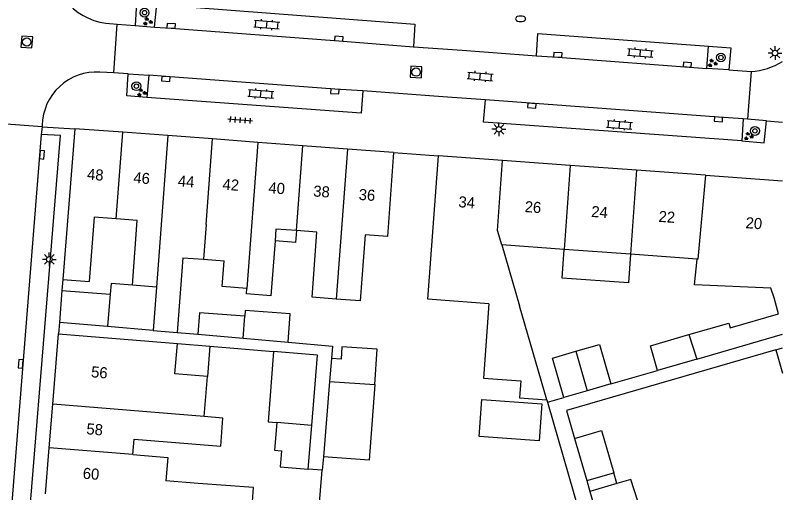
# Model space of a CAD drawing. Extents: x 131000 to 133014, y 396499 to 399001.
# Drawn here: x 132930.6 to 133000, y 397230.1 to 397273.2 of the extents above; entities that cross this region are included whole.
import ezdxf

# ---------------------------------------------------------------- set-up
doc = ezdxf.new("R2010")
doc.units = 0
for name, color, linetype in [('gg-afsc-erfafscheiding', 7, 'Continuous'), ('gg-anno-huisnummerreeks BGT', 7, 'Continuous'), ('gg-bbg-bijgebouw', 7, 'Continuous'), ('gg-bbg-gedigitaliseerde bebouwing', 7, 'Continuous'), ('gg-bbg-gedigitaliseerde bijgebouw', 7, 'Continuous'), ('gg-bbg-hoofdgebouw', 7, 'Continuous'), ('gg-bbg-luifel en loopbrug', 7, 'Continuous'), ('gg-bbg-tussenscheiding', 7, 'Continuous'), ('gg-knt-verharding', 7, 'Continuous'), ('gg-knt-verharding nz', 7, 'Continuous'), ('gt-grn-weggrens', 7, 'Continuous'), ('gt-symb-boom', 7, 'Continuous'), ('gt-symb-brandkraan', 7, 'Continuous'), ('gt-symb-groenvak', 7, 'Continuous'), ('gt-symb-klinker verharding', 7, 'Continuous'), ('gt-symb-kolk', 7, 'Continuous'), ('gt-symb-lichtmast', 7, 'Continuous'), ('gt-symb-rioolschacht', 7, 'Continuous'), ('gt-symb-tegel verharding', 7, 'Continuous')]:
    doc.layers.add(name, color=color, linetype=linetype)

# ---------------------------------------------------------------- blocks, each defined once
blk = doc.blocks.new('gt0-RS')
at = {"layer": 'gt-symb-rioolschacht'}
blk.add_lwpolyline([(-0.5, -0.5), (0.5, -0.5), (0.5, 0.5), (-0.5, 0.5)], close=True, dxfattribs=at)
blk.add_circle((0, 0), 0.375, dxfattribs=at)
blk = doc.blocks.new('gt0-KOLK')
at = {"layer": 'gt-symb-kolk'}
blk.add_lwpolyline([(0, 0), (0.375, 0), (0.375, 0.4), (-0.375, 0.4), (-0.375, 0), (0, 0)], dxfattribs=at)
blk = doc.blocks.new('gt0-GRVAK')
at = {"layer": 'gt-symb-groenvak'}
for p, q in [((-0.11, 0.189), (-0.228, 0.24)), ((-0.182, 0.153), (0.088, 0.153)), ((-0.091, 0.211), (-0.156, 0.322)), ((-0.047, 0.214), (-0.047, 0.393)), ((-0.004, 0.211), (0.061, 0.322)), ((0.015, 0.189), (0.133, 0.24)), ((0.262, -0.052), (0.197, 0.059)), ((0.305, -0.049), (0.305, 0.13)), ((0.349, -0.052), (0.414, 0.059)), ((-0.245, -0.228), (-0.363, -0.177)), ((-0.318, -0.264), (-0.047, -0.264)), ((-0.226, -0.206), (-0.291, -0.095)), ((-0.183, -0.203), (-0.183, -0.024)), ((-0.139, -0.206), (-0.074, -0.095)), ((-0.12, -0.228), (-0.002, -0.177)), ((0.243, -0.074), (0.125, -0.023)), ((0.17, -0.11), (0.441, -0.11)), ((0.368, -0.074), (0.486, -0.023))]:
    blk.add_line(p, q, dxfattribs=at)
blk = doc.blocks.new('gt0-BOOM')
at = {"layer": 'gt-symb-boom'}
for radius in [0.4, 0.2]:
    blk.add_circle((0, 0), radius, dxfattribs=at)
blk = doc.blocks.new('gt0-KL1')
at = {"layer": 'gt-symb-klinker verharding'}
for p, q in [((-1.15, 0.3), (1.15, 0.3)), ((-1, -0.3), (-1, 0.3)), ((-0.5, 0.3), (-0.5, 0.45)), ((0, -0.3), (0, 0.3)), ((0.5, 0.3), (0.5, 0.45)), ((1, -0.3), (1, 0.3)), ((-1.15, -0.3), (1.15, -0.3)), ((-0.5, -0.45), (-0.5, -0.3)), ((0.5, -0.45), (0.5, -0.3))]:
    blk.add_line(p, q, dxfattribs=at)
blk = doc.blocks.new('gt0-LMAST')
at = {"layer": 'gt-symb-lichtmast'}
for p, q in [((-0.182, 0.173), (-0.447, 0.438)), ((-0.005, 0.246), (-0.005, 0.621)), ((0.172, 0.173), (0.437, 0.438)), ((-0.255, -0.004), (-0.63, -0.004)), ((-0.182, -0.181), (-0.447, -0.446)), ((-0.005, -0.254), (-0.005, -0.629)), ((0.437, -0.446), (0.172, -0.181)), ((0.245, -0.004), (0.62, -0.004))]:
    blk.add_line(p, q, dxfattribs=at)
blk.add_circle((-0.005, -0.004), 0.25, dxfattribs=at)
blk = doc.blocks.new('gt0-BR')
at = {"layer": 'gt-symb-brandkraan'}
for centre, radius, start, end in [((-0.244, 0), 0.206, 107.56694, 252.43307), ((0.599, -2.664), 3, 106.89205, 107.56694), ((0, -0.691), 0.938, 73.10799, 106.89205), ((-0.599, -2.664), 3, 72.43309, 73.10799), ((0.244, 0), 0.206, 287.56695, 72.43309), ((0.599, 2.664), 3, 252.43307, 253.10797), ((0, 0.691), 0.938, 253.10797, 286.89206), ((-0.599, 2.664), 3, 286.89206, 287.56695)]:
    blk.add_arc(centre, radius, start, end, dxfattribs=at)
blk = doc.blocks.new('gt0-TEG1')
at = {"layer": 'gt-symb-tegel verharding'}
for p, q in [((-1.125, 0), (1.125, 0)), ((-0.9, -0.25), (-0.9, 0.25)), ((-0.45, -0.25), (-0.45, 0.25)), ((0, -0.25), (0, 0.25)), ((0.45, -0.25), (0.45, 0.25)), ((0.9, -0.25), (0.9, 0.25))]:
    blk.add_line(p, q, dxfattribs=at)

msp = doc.modelspace()

# ---------------------------------------------------------------- linework, layer by layer
at = {"layer": 'gg-afsc-erfafscheiding'}
for p, q in [((132945.269, 397244.567), (132947.136, 397244.404)), ((132948.215, 397243.335), (132953.959, 397242.862)), ((132984.46, 397239.922), (132988.699, 397241.15)), ((132978.676, 397238.476), (132978.737, 397238.265)), ((132978.737, 397238.265), (132980.222, 397238.695)), ((132978.737, 397238.265), (132983.293, 397222.586)), ((132958.481, 397233.346), (132958.382, 397232.13)), ((132958.382, 397232.13), (132957.107, 397232.235)), ((132958.065, 397228.231), (132958.382, 397232.13))]:
    msp.add_line(p, q, dxfattribs=at)
for points in [[(132955.292, 397243.693), (132959.293, 397243.344), (132959.201, 397242.226)], [(132999.388, 397242.997), (132980.457, 397237.514), (132981.189, 397234.997)]]:
    msp.add_lwpolyline(points, dxfattribs=at)
at = {"layer": 'gg-bbg-bijgebouw'}
msp.add_line((132934.851, 397248.373), (132934.619, 397245.457), dxfattribs=at)
at = {"layer": 'gg-bbg-gedigitaliseerde bebouwing'}
for p, q in [((132980.253, 397252.069), (132974.604, 397252.481)), ((132974.604, 397252.481), (132976.216, 397246.971)), ((132986.248, 397251.633), (132980.253, 397252.069)), ((132945.773, 397251.324), (132945.563, 397248.508)), ((132945.773, 397251.324), (132947.642, 397251.184)), ((132992.279, 397251.192), (132986.248, 397251.633)), ((132947.642, 397251.184), (132949.509, 397251.044)), ((132945.563, 397248.508), (132945.269, 397244.567)), ((132978.676, 397238.476), (132976.216, 397246.971)), ((132934.54, 397244.46), (132945.288, 397243.576)), ((132943.095, 397244.756), (132945.269, 397244.567)), ((132992.232, 397242.173), (133000, 397244.423)), ((132999.388, 397242.997), (133000, 397243.174)), ((132999.388, 397242.997), (133000, 397240.892)), ((132947.701, 397236.971), (132947.994, 397240.599)), ((132947.152, 397230.931), (132944.25, 397231.164))]:
    msp.add_line(p, q, dxfattribs=at)
for points in [[(132964.83, 397260.83), (132964.267, 397253.238), (132962.266, 397253.387), (132961.821, 397247.428), (132959.638, 397247.591)], [(132973.442, 397247.173), (132967.929, 397247.574), (132968.89, 397260.53)], [(132939.754, 397254.827), (132937.753, 397254.976), (132937.32, 397249.18)], [(132941.211, 397248.833), (132941.648, 397254.685), (132939.754, 397254.827)], [(132956.044, 397253.773), (132954.194, 397253.911), (132954.114, 397252.843)], [(132959.638, 397247.591), (132957.456, 397247.754), (132957.895, 397253.635), (132956.044, 397253.773)], [(132954.114, 397252.843), (132953.745, 397247.893), (132951.522, 397248.059), (132951.558, 397248.545)], [(132999.223, 397247.697), (132998.942, 397248.576), (132992.043, 397248.886), (132992.279, 397251.192)], [(132951.558, 397248.545), (132949.335, 397248.711), (132949.509, 397251.044)], [(132973.442, 397247.173), (132972.952, 397240.447), (132976.318, 397240.202)], [(132991.512, 397244.377), (132995.12, 397245.423), (132995.246, 397244.989), (132999.639, 397246.264), (132999.223, 397247.697)], [(132947.994, 397240.599), (132945.062, 397240.833), (132945.288, 397243.576)], [(132976.318, 397240.202), (132976.206, 397238.655), (132978.676, 397238.476)], [(132941.249, 397233.54), (132941.361, 397234.937), (132949.203, 397234.309), (132949.405, 397236.835), (132947.701, 397236.971)], [(132941.249, 397233.54), (132944.424, 397233.279), (132944.25, 397231.164)], [(132947.236, 397228.852), (132951.999, 397228.455), (132952.156, 397230.557), (132947.152, 397230.931)]]:
    msp.add_lwpolyline(points, dxfattribs=at)
at = {"layer": 'gg-bbg-gedigitaliseerde bijgebouw'}
for p, q in [((132934.851, 397248.373), (132939.209, 397248.027)), ((132938.976, 397245.111), (132934.619, 397245.457)), ((132943.095, 397244.756), (132938.976, 397245.111)), ((132947.136, 397244.404), (132951.222, 397244.048)), ((132951.222, 397244.048), (132955.292, 397243.693)), ((132959.201, 397242.226), (132959.033, 397240.138)), ((132992.232, 397242.173), (132988.699, 397241.15)), ((132959.033, 397240.138), (132963.137, 397239.864)), ((132984.46, 397239.922), (132982.341, 397239.309)), ((132982.341, 397239.309), (132980.222, 397238.695)), ((132957.107, 397232.235), (132957.43, 397236.164)), ((132981.189, 397234.997), (132982.296, 397231.19)), ((132982.296, 397231.19), (132984.736, 397231.9)), ((132985.02, 397230.921), (132982.581, 397230.211)), ((132982.581, 397230.211), (132984.061, 397225.122))]:
    msp.add_line(p, q, dxfattribs=at)
for points in [[(132941.211, 397248.833), (132939.286, 397248.987), (132939.209, 397248.027)], [(132951.371, 397246.042), (132947.281, 397246.348), (132947.136, 397244.404)], [(132955.292, 397243.693), (132955.484, 397246.259), (132951.41, 397246.563), (132951.371, 397246.042)], [(132988.699, 397241.15), (132988.054, 397243.375), (132991.512, 397244.377)], [(132953.959, 397242.862), (132953.483, 397236.488), (132954.28, 397236.423)], [(132957.43, 397236.164), (132957.955, 397242.533), (132953.959, 397242.862)], [(132963.137, 397239.864), (132963.354, 397243.064), (132960.153, 397243.281), (132960.077, 397242.167), (132959.201, 397242.226)], [(132980.222, 397238.695), (132979.189, 397242.261), (132981.308, 397242.875)], [(132981.308, 397242.875), (132983.428, 397243.489), (132984.46, 397239.922)], [(132954.28, 397236.423), (132954.075, 397233.938), (132954.688, 397233.888), (132954.57, 397232.444), (132957.107, 397232.235)], [(132981.189, 397234.997), (132983.629, 397235.707), (132984.736, 397231.9)], [(132986.501, 397225.832), (132989.806, 397226.816), (132989.13, 397228.929), (132987.231, 397228.321), (132986.281, 397231.288), (132985.02, 397230.921)]]:
    msp.add_lwpolyline(points, dxfattribs=at)
at = {"layer": 'gg-bbg-hoofdgebouw'}
for p, q in [((132936.02, 397262.98), (132934.93, 397249.37)), ((132940.339, 397262.658), (132936.02, 397262.98)), ((132944.408, 397262.354), (132940.339, 397262.658)), ((132948.453, 397262.052), (132944.408, 397262.354)), ((132952.544, 397261.747), (132948.453, 397262.052)), ((132956.616, 397261.443), (132952.544, 397261.747)), ((132960.65, 397261.142), (132956.616, 397261.443)), ((132964.83, 397260.83), (132960.65, 397261.142)), ((132974.679, 397260.108), (132968.89, 397260.53)), ((132980.798, 397259.663), (132974.679, 397260.108)), ((132986.793, 397259.226), (132980.798, 397259.663)), ((132993.03, 397258.772), (132986.793, 397259.226)), ((132993.03, 397258.772), (133000, 397258.264)), ((132934.93, 397249.37), (132937.32, 397249.18)), ((132934.016, 397238.09), (132934.54, 397244.46)), ((132933.693, 397234.162), (132934.016, 397238.09)), ((132933.349, 397229.989), (132933.693, 397234.162))]:
    msp.add_line(p, q, dxfattribs=at)
at = {"layer": 'gg-bbg-luifel en loopbrug'}
for p, q in [((132945.288, 397243.576), (132948.215, 397243.335)), ((132948.215, 397243.335), (132947.994, 397240.599)), ((132959.033, 397240.138), (132958.481, 397233.346)), ((132985.02, 397230.921), (132984.736, 397231.9)), ((132982.296, 397231.19), (132982.581, 397230.211))]:
    msp.add_line(p, q, dxfattribs=at)
for points in [[(132956.044, 397253.773), (132955.964, 397252.705), (132954.114, 397252.843)], [(132986.248, 397251.633), (132986.063, 397249.054), (132980.068, 397249.49), (132980.253, 397252.069)], [(132963.137, 397239.864), (132962.634, 397233.035), (132958.481, 397233.346)], [(132972.567, 397235.163), (132972.811, 397238.507), (132978.226, 397238.113), (132977.982, 397234.768), (132972.567, 397235.163)]]:
    msp.add_lwpolyline(points, dxfattribs=at)
at = {"layer": 'gg-bbg-tussenscheiding'}
for p, q in [((132939.754, 397254.827), (132940.339, 397262.658)), ((132944.408, 397262.354), (132943.387, 397248.67)), ((132947.875, 397254.311), (132948.453, 397262.052)), ((132952.544, 397261.747), (132951.558, 397248.545)), ((132956.044, 397253.773), (132956.616, 397261.443)), ((132960.65, 397261.142), (132959.638, 397247.591)), ((132980.798, 397259.663), (132980.253, 397252.069)), ((132986.793, 397259.226), (132986.248, 397251.633)), ((132947.875, 397254.311), (132947.642, 397251.184)), ((132943.387, 397248.67), (132941.211, 397248.833)), ((132943.387, 397248.67), (132943.095, 397244.756)), ((132939.209, 397248.027), (132938.976, 397245.111)), ((132951.222, 397244.048), (132951.371, 397246.042)), ((132991.512, 397244.377), (132992.232, 397242.173)), ((132981.308, 397242.875), (132982.341, 397239.309)), ((132947.701, 397236.971), (132934.016, 397238.09)), ((132957.43, 397236.164), (132954.28, 397236.423)), ((132941.249, 397233.54), (132933.693, 397234.162))]:
    msp.add_line(p, q, dxfattribs=at)
for points in [[(132974.604, 397252.481), (132974.219, 397253.798), (132974.679, 397260.108)], [(132993.03, 397258.772), (132992.34, 397251.189), (132992.279, 397251.192)]]:
    msp.add_lwpolyline(points, dxfattribs=at)
at = {"layer": 'gg-knt-verharding'}
for p, q in [((132943.225, 397272.16), (132943.426, 397274.196)), ((132943.426, 397274.196), (132966.748, 397272.412)), ((132938.82, 397272.522), (132939.849, 397272.437)), ((132939.535, 397268.035), (132939.849, 397272.437)), ((132939.849, 397272.437), (132941.454, 397272.304)), ((132941.454, 397272.304), (132943.225, 397272.16)), ((132966.748, 397272.412), (132966.637, 397270.383)), ((132966.637, 397270.383), (132971.032, 397270.061)), ((132971.032, 397270.061), (132977.762, 397269.569)), ((132993.157, 397268.433), (132993.285, 397270.44)), ((132939.535, 397268.035), (132938.271, 397268.096)), ((132940.834, 397267.925), (132939.535, 397268.035)), ((132940.834, 397267.925), (132942.694, 397267.816)), ((132995.141, 397268.295), (132993.157, 397268.433)), ((132995.141, 397268.295), (132997.142, 397268.15)), ((132997.142, 397268.15), (132996.812, 397263.84)), ((132942.694, 397267.816), (132942.52, 397265.79)), ((132965.278, 397266.152), (132962.033, 397266.39)), ((132969.278, 397265.858), (132965.278, 397266.152)), ((132973.125, 397265.576), (132969.278, 397265.858)), ((132996.431, 397263.874), (132996.317, 397261.871)), ((132996.812, 397263.84), (132996.431, 397263.874)), ((132998.541, 397263.686), (132996.812, 397263.84)), ((132998.541, 397263.686), (133000, 397263.571)), ((132933.047, 397263.146), (132928.986, 397263.445)), ((132933.047, 397263.146), (132932.982, 397262.468)), ((132933.062, 397263.296), (132933.047, 397263.146)), ((132964.83, 397260.83), (132968.89, 397260.53)), ((132934.93, 397249.37), (132934.851, 397248.373))]:
    msp.add_line(p, q, dxfattribs=at)
for points in [[(132943.426, 397274.196), (132941.581, 397274.351), (132941.454, 397272.304)], [(132977.762, 397269.569), (132977.871, 397271.58), (132993.285, 397270.44)], [(132993.285, 397270.44), (132995.302, 397270.284), (132995.141, 397268.295)], [(132942.52, 397265.79), (132940.712, 397265.956), (132940.834, 397267.925)], [(132962.033, 397266.39), (132961.897, 397264.383), (132942.52, 397265.79)], [(132996.317, 397261.871), (132972.95, 397263.561), (132973.125, 397265.576)], [(132996.317, 397261.871), (132998.343, 397261.695), (132998.541, 397263.686)], [(132929.039, 397213.399), (132930.712, 397213.266), (132934.705, 397262.369), (132932.982, 397262.468)]]:
    msp.add_lwpolyline(points, dxfattribs=at)
for centre, radius, start, end in [((132939.495, 397278.027), 5.547, 174.46927, 263.01212), ((132996.684, 397274.592), 6.459, 274.06696, 300.89204), ((132937.971, 397263.195), 4.91, 86.49883, 178.82119)]:
    msp.add_arc(centre, radius, start, end, dxfattribs=at)
at = {"layer": 'gg-knt-verharding nz'}
msp.add_line((132932.982, 397262.468), (132929.039, 397213.399), dxfattribs=at)
for points in [[(132943.225, 397272.16), (132944.717, 397272.071), (132959.867, 397270.915), (132966.637, 397270.383)], [(132977.762, 397269.569), (132979.668, 397269.456), (132993.157, 397268.433)], [(132962.033, 397266.39), (132959.528, 397266.545), (132944.248, 397267.683), (132942.694, 397267.816)], [(132996.431, 397263.874), (132994.201, 397264.026), (132973.125, 397265.576)]]:
    msp.add_lwpolyline(points, dxfattribs=at)
at = {"layer": 'gt-grn-weggrens'}
for p, q in [((132933.047, 397263.146), (132936.02, 397262.98)), ((132934.619, 397245.457), (132934.54, 397244.46))]:
    msp.add_line(p, q, dxfattribs=at)

# ---------------------------------------------------------------- block references
at = {"layer": 'gt-symb-boom'}
for p in [(132942.315, 397273.463), (132994.418, 397269.411), (132941.578, 397266.82), (132997.494, 397262.779)]:
    msp.add_blockref('gt0-BOOM', p, dxfattribs=at)
at = {"layer": 'gt-symb-brandkraan'}
msp.add_blockref('gt0-BR', (132976.306, 397272.907), dxfattribs=at)
at = {"layer": 'gt-symb-groenvak'}
for p in [(132942.58, 397272.66), (132993.64, 397268.896), (132942.037, 397266.239), (132996.908, 397262.289)]:
    msp.add_blockref('gt0-GRVAK', p, dxfattribs=at)
at = {"layer": 'gt-symb-klinker verharding'}
for p, rotation in [((132953.361, 397272.385), -4.587625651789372), ((132987.138, 397269.821), -4.587625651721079), ((132972.662, 397267.71), -4.587625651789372), ((132952.834, 397266.127), -4.587625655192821), ((132985.253, 397263.337), -4.587625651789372)]:
    msp.add_blockref('gt0-KL1', p, dxfattribs=dict(at, rotation=rotation))
at = {"layer": 'gt-symb-kolk'}
for p, rotation in [((132944.717, 397272.071), -3.440494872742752), ((132959.867, 397270.915), -4.359151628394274), ((132979.668, 397269.456), -3.3832876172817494), ((132991.368, 397268.565), -4.359151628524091), ((132944.248, 397267.683), 175.75513794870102), ((132959.528, 397266.545), 176.4451113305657), ((132977.331, 397265.259), 175.81229548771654), ((132994.201, 397264.026), 176.1021037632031), ((132932.852, 397260.648), -94.53052056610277), ((132931.314, 397241.713), 85.21692283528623)]:
    msp.add_blockref('gt0-KOLK', p, dxfattribs=dict(at, rotation=rotation))
at = {"layer": 'gt-symb-lichtmast'}
for p in [(132999.314, 397269.818), (132974.354, 397262.929), (132933.707, 397251.178)]:
    msp.add_blockref('gt0-LMAST', p, dxfattribs=at)
at = {"layer": 'gt-symb-rioolschacht'}
for p, rotation in [((132931.67, 397270.814), -94.18770451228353), ((132966.866, 397268.096), 176.905941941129)]:
    msp.add_blockref('gt0-RS', p, dxfattribs=dict(at, rotation=rotation))
at = {"layer": 'gt-symb-tegel verharding', "rotation": 175.75513795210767}
msp.add_blockref('gt0-TEG1', (132950.951, 397263.758), dxfattribs=at)

# ---------------------------------------------------------------- texts
at = {"layer": 'gg-anno-huisnummerreeks BGT'}
for s, rotation, p in [('48', 355.8, (132937.088, 397258.387)), ('46', 355.7, (132941.28, 397258.075)), ('44', 355.8, (132945.302, 397257.773)), ('42', 355.8, (132949.338, 397257.472)), ('40', 355.8, (132953.488, 397257.163)), ('38', 355.8, (132957.541, 397256.86)), ('36', 355.8, (132961.648, 397256.554)), ('34', 355.8, (132970.663, 397255.889)), ('26', 355.8, (132976.654, 397255.453)), ('24', 355.8, (132982.674, 397255.014)), ('22', 355.8, (132988.758, 397254.571)), ('20', 355.8, (132996.625, 397253.998)), ('56', 355.3, (132937.451, 397240.531)), ('58', 355.3, (132937.028, 397235.382)), ('60', 355.3, (132936.697, 397231.367))]:
    msp.add_text(s, height=1, rotation=rotation, dxfattribs=at).set_placement(p)

doc.saveas('drawing.dxf')
